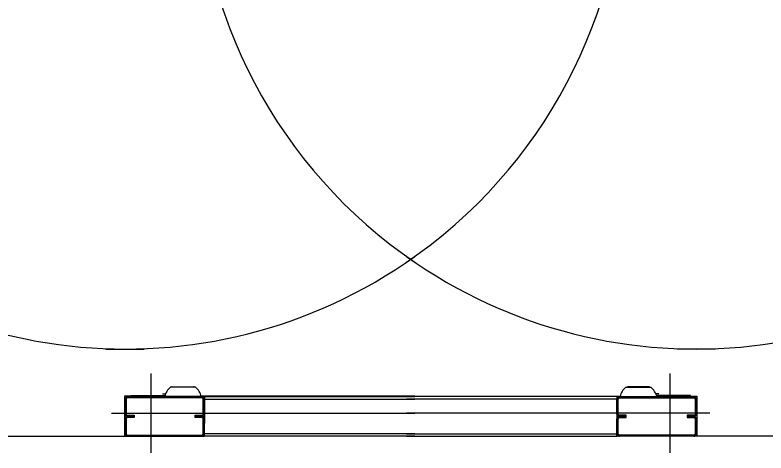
# Model space of a CAD drawing. Extents: x -264205 to -263659, y -1242401 to -1241986.
# Drawn here: x -263873.436 to -263872.537, y -1242241.991 to -1242241.467 of the extents above; entities that cross this region are included whole.
import ezdxf

# ---------------------------------------------------------------- set-up
doc = ezdxf.new("R2010")
doc.units = 0
doc.layers.add('SITUACIA_DSP_2D', color=7, linetype='Continuous')

msp = doc.modelspace()

# ---------------------------------------------------------------- linework, layer by layer
at = {"layer": 'SITUACIA_DSP_2D'}
for p, q in [((-263873.32768, -1242241.86661), (-263873.2818, -1242241.86661)), ((-263872.5978, -1242241.86661), (-263872.64369, -1242241.86661)), ((-263873.27339, -1242241.99106), (-263873.27339, -1242241.89606)), ((-263872.65209, -1242241.99106), (-263872.65209, -1242241.89606)), ((-263873.22048, -1242241.91221), (-263873.25031, -1242241.91221)), ((-263873.24882, -1242241.91202), (-263873.24916, -1242241.91221)), ((-263873.24818, -1242241.91189), (-263873.24882, -1242241.91202)), ((-263873.24818, -1242241.91189), (-263873.22261, -1242241.91189)), ((-263873.22196, -1242241.91202), (-263873.22261, -1242241.91189)), ((-263873.22163, -1242241.91221), (-263873.22196, -1242241.91202)), ((-263872.70501, -1242241.91221), (-263872.67518, -1242241.91221)), ((-263872.70386, -1242241.91221), (-263872.70352, -1242241.91202)), ((-263872.70352, -1242241.91202), (-263872.70288, -1242241.91189)), ((-263872.67731, -1242241.91189), (-263872.70288, -1242241.91189)), ((-263872.67731, -1242241.91189), (-263872.67666, -1242241.91202)), ((-263872.67666, -1242241.91202), (-263872.67633, -1242241.91221)), ((-263873.29762, -1242241.92313), (-263873.30521, -1242241.92313)), ((-263873.30521, -1242241.92313), (-263873.30521, -1242241.97111)), ((-263873.30332, -1242241.92646), (-263873.30474, -1242241.92646)), ((-263873.30474, -1242241.92646), (-263873.30474, -1242241.94451)), ((-263873.30332, -1242241.92646), (-263873.30332, -1242241.94451)), ((-263873.30189, -1242241.92361), (-263873.30189, -1242241.92503)), ((-263873.21259, -1242241.92361), (-263873.30189, -1242241.92361)), ((-263873.21259, -1242241.92503), (-263873.30189, -1242241.92503)), ((-263873.29762, -1242241.92361), (-263873.29762, -1242241.92218)), ((-263873.29762, -1242241.92218), (-263873.29572, -1242241.92218)), ((-263873.29572, -1242241.92361), (-263873.29572, -1242241.92218)), ((-263873.29572, -1242241.92218), (-263873.25691, -1242241.92218)), ((-263873.25985, -1242241.92209), (-263873.25689, -1242241.92209)), ((-263873.25978, -1242241.92028), (-263873.25663, -1242241.92028)), ((-263873.25629, -1242241.92028), (-263873.25663, -1242241.92028)), ((-263873.25663, -1242241.92068), (-263873.25663, -1242241.92028)), ((-263873.25662, -1242241.92114), (-263873.25663, -1242241.92068)), ((-263872.95774, -1242241.92313), (-263873.21364, -1242241.92313)), ((-263873.21259, -1242241.92503), (-263873.21259, -1242241.92361)), ((-263873.20974, -1242241.92646), (-263873.21117, -1242241.92646)), ((-263873.21117, -1242241.94451), (-263873.21117, -1242241.92646)), ((-263873.20974, -1242241.92361), (-263872.95774, -1242241.92361)), ((-263873.20974, -1242241.92361), (-263873.20974, -1242241.92646)), ((-263873.20974, -1242241.92646), (-263872.95774, -1242241.92646)), ((-263873.20974, -1242241.94451), (-263873.20974, -1242241.92646)), ((-263873.20974, -1242241.92646), (-263873.20974, -1242241.95591)), ((-263872.96774, -1242241.92313), (-263872.71185, -1242241.92313)), ((-263872.71574, -1242241.92361), (-263872.96774, -1242241.92361)), ((-263872.71574, -1242241.92646), (-263872.96774, -1242241.92646)), ((-263872.71574, -1242241.92361), (-263872.71574, -1242241.92646)), ((-263872.71574, -1242241.92646), (-263872.71432, -1242241.92646)), ((-263872.71574, -1242241.94451), (-263872.71574, -1242241.92646)), ((-263872.71574, -1242241.92646), (-263872.71574, -1242241.95591)), ((-263872.71432, -1242241.94451), (-263872.71432, -1242241.92646)), ((-263872.71289, -1242241.92503), (-263872.71289, -1242241.92361)), ((-263872.71289, -1242241.92361), (-263872.62359, -1242241.92361)), ((-263872.71289, -1242241.92503), (-263872.62359, -1242241.92503)), ((-263872.66919, -1242241.92028), (-263872.66885, -1242241.92028)), ((-263872.66887, -1242241.92114), (-263872.66886, -1242241.92068)), ((-263872.66886, -1242241.92068), (-263872.66885, -1242241.92028)), ((-263872.66571, -1242241.92028), (-263872.66885, -1242241.92028)), ((-263872.66563, -1242241.92209), (-263872.6686, -1242241.92209)), ((-263872.62977, -1242241.92218), (-263872.66857, -1242241.92218)), ((-263872.62977, -1242241.92361), (-263872.62977, -1242241.92218)), ((-263872.62787, -1242241.92218), (-263872.62977, -1242241.92218)), ((-263872.62787, -1242241.92361), (-263872.62787, -1242241.92218)), ((-263872.62787, -1242241.92313), (-263872.62027, -1242241.92313)), ((-263872.62359, -1242241.92361), (-263872.62359, -1242241.92503)), ((-263872.62217, -1242241.92646), (-263872.62074, -1242241.92646)), ((-263872.62217, -1242241.92646), (-263872.62217, -1242241.94451)), ((-263872.62074, -1242241.92646), (-263872.62074, -1242241.94451)), ((-263872.62027, -1242241.92313), (-263872.62027, -1242241.97111)), ((-263873.32089, -1242241.94356), (-263872.95774, -1242241.94356)), ((-263873.30474, -1242241.94451), (-263873.30332, -1242241.94451)), ((-263872.60459, -1242241.94356), (-263872.96774, -1242241.94356)), ((-263872.62074, -1242241.94451), (-263872.62217, -1242241.94451)), ((-263873.30332, -1242241.95021), (-263873.30474, -1242241.95021)), ((-263873.30474, -1242241.95021), (-263873.30474, -1242241.96826)), ((-263873.30332, -1242241.95021), (-263873.30332, -1242241.96826)), ((-263873.30189, -1242241.94593), (-263873.30189, -1242241.94736)), ((-263873.30189, -1242241.94593), (-263873.29382, -1242241.94593)), ((-263873.30189, -1242241.94736), (-263873.30189, -1242241.94878)), ((-263873.30189, -1242241.94736), (-263873.29382, -1242241.94736)), ((-263873.29382, -1242241.94736), (-263873.30189, -1242241.94736)), ((-263873.29382, -1242241.94878), (-263873.30189, -1242241.94878)), ((-263873.29382, -1242241.94593), (-263873.29382, -1242241.94736)), ((-263873.29382, -1242241.94736), (-263873.29382, -1242241.94878)), ((-263873.22067, -1242241.94736), (-263873.22067, -1242241.94593)), ((-263873.22067, -1242241.94593), (-263873.21259, -1242241.94593)), ((-263873.22067, -1242241.94736), (-263873.21259, -1242241.94736)), ((-263873.21259, -1242241.94736), (-263873.22067, -1242241.94736)), ((-263873.22067, -1242241.94878), (-263873.22067, -1242241.94736)), ((-263873.21259, -1242241.94878), (-263873.22067, -1242241.94878)), ((-263873.21259, -1242241.94736), (-263873.21259, -1242241.94593)), ((-263873.21259, -1242241.94878), (-263873.21259, -1242241.94736)), ((-263873.21117, -1242241.96826), (-263873.21117, -1242241.95021)), ((-263873.20974, -1242241.95021), (-263873.21117, -1242241.95021)), ((-263873.20974, -1242241.96826), (-263873.20974, -1242241.95021)), ((-263872.71574, -1242241.95021), (-263872.71432, -1242241.95021)), ((-263872.71574, -1242241.96826), (-263872.71574, -1242241.95021)), ((-263872.71432, -1242241.96826), (-263872.71432, -1242241.95021)), ((-263872.71289, -1242241.94736), (-263872.71289, -1242241.94593)), ((-263872.70482, -1242241.94593), (-263872.71289, -1242241.94593)), ((-263872.70482, -1242241.94736), (-263872.71289, -1242241.94736)), ((-263872.71289, -1242241.94878), (-263872.71289, -1242241.94736)), ((-263872.71289, -1242241.94736), (-263872.70482, -1242241.94736)), ((-263872.71289, -1242241.94878), (-263872.70482, -1242241.94878)), ((-263872.70482, -1242241.94736), (-263872.70482, -1242241.94593)), ((-263872.70482, -1242241.94878), (-263872.70482, -1242241.94736)), ((-263872.63167, -1242241.94593), (-263872.63167, -1242241.94736)), ((-263872.62359, -1242241.94593), (-263872.63167, -1242241.94593)), ((-263872.63167, -1242241.94736), (-263872.63167, -1242241.94878)), ((-263872.62359, -1242241.94736), (-263872.63167, -1242241.94736)), ((-263872.63167, -1242241.94736), (-263872.62359, -1242241.94736)), ((-263872.63167, -1242241.94878), (-263872.62359, -1242241.94878)), ((-263872.62359, -1242241.94593), (-263872.62359, -1242241.94736)), ((-263872.62359, -1242241.94736), (-263872.62359, -1242241.94878)), ((-263872.62217, -1242241.95021), (-263872.62074, -1242241.95021)), ((-263872.62217, -1242241.95021), (-263872.62217, -1242241.96826)), ((-263872.62074, -1242241.95021), (-263872.62074, -1242241.96826)), ((-263873.20974, -1242241.96826), (-263873.20974, -1242241.96161)), ((-263872.71574, -1242241.96826), (-263872.71574, -1242241.96161)), ((-263873.81937, -1242241.97111), (-263873.30521, -1242241.97111)), ((-263873.30521, -1242241.97111), (-263873.30189, -1242241.97111)), ((-263873.30474, -1242241.96826), (-263873.30332, -1242241.96826)), ((-263873.30189, -1242241.96968), (-263873.30189, -1242241.97111)), ((-263873.30189, -1242241.96968), (-263873.21259, -1242241.96968)), ((-263873.30189, -1242241.97111), (-263873.21259, -1242241.97111)), ((-263873.21259, -1242241.97111), (-263873.21259, -1242241.96968)), ((-263873.21259, -1242241.97111), (-263873.20974, -1242241.97111)), ((-263873.21117, -1242241.96826), (-263873.20974, -1242241.96826)), ((-263872.95774, -1242241.96826), (-263873.20974, -1242241.96826)), ((-263873.20974, -1242241.97111), (-263873.20974, -1242241.96826)), ((-263872.95774, -1242241.97111), (-263873.20974, -1242241.97111)), ((-263872.96774, -1242241.96826), (-263872.71574, -1242241.96826)), ((-263872.96774, -1242241.97111), (-263872.71574, -1242241.97111)), ((-263872.71574, -1242241.97111), (-263872.71574, -1242241.96826)), ((-263872.71432, -1242241.96826), (-263872.71574, -1242241.96826)), ((-263872.71289, -1242241.97111), (-263872.71574, -1242241.97111)), ((-263872.71289, -1242241.97111), (-263872.71289, -1242241.96968)), ((-263872.62359, -1242241.96968), (-263872.71289, -1242241.96968)), ((-263872.62359, -1242241.97111), (-263872.71289, -1242241.97111)), ((-263872.62359, -1242241.96968), (-263872.62359, -1242241.97111)), ((-263872.62027, -1242241.97111), (-263872.62359, -1242241.97111)), ((-263872.62074, -1242241.96826), (-263872.62217, -1242241.96826)), ((-263872.10611, -1242241.97111), (-263872.62027, -1242241.97111))]:
    msp.add_line(p, q, dxfattribs=at)
for centre, radius, start, end in [((-263873.30474, -1242241.26811), 0.5985, 54.56502, 305.43498), ((-263872.62074, -1242241.26811), 0.5985, 234.56502, 125.43498), ((-263872.62074, -1242241.26811), 0.5985, 124.26896, 235.73104), ((-263873.30474, -1242241.26811), 0.5985, 304.26896, 55.73104), ((-263873.23858, -1242241.92715), 0.019, 128.12879, 169.24413), ((-263873.23221, -1242241.92715), 0.019, 10.75587, 51.87121), ((-263872.69328, -1242241.92715), 0.019, 128.12879, 169.24413), ((-263872.68691, -1242241.92715), 0.019, 10.75587, 51.87121), ((-263873.30189, -1242241.92646), 0.00285, 90, 180), ((-263873.30189, -1242241.92646), 0.00143, 90, 180), ((-263873.25976, -1242241.92209), 0.000095, 180, 270), ((-263873.21259, -1242241.92646), 0.00285, 0, 90), ((-263873.21259, -1242241.92646), 0.00143, 0, 90), ((-263872.71289, -1242241.92646), 0.00285, 90, 180), ((-263872.71289, -1242241.92646), 0.00143, 90, 180), ((-263872.66572, -1242241.92209), 0.000095, 270, 0), ((-263872.62359, -1242241.92646), 0.00285, 0, 90), ((-263872.62359, -1242241.92646), 0.00143, 0, 90), ((-263873.30189, -1242241.94451), 0.00285, 180, 270), ((-263873.30189, -1242241.94451), 0.00143, 180, 270), ((-263873.21259, -1242241.94451), 0.00143, 270, 0), ((-263873.21259, -1242241.94451), 0.00285, 270, 0), ((-263872.71289, -1242241.94451), 0.00285, 180, 270), ((-263872.71289, -1242241.94451), 0.00143, 180, 270), ((-263872.62359, -1242241.94451), 0.00143, 270, 0), ((-263872.62359, -1242241.94451), 0.00285, 270, 0), ((-263873.30189, -1242241.95021), 0.00285, 90, 180), ((-263873.30189, -1242241.95021), 0.00143, 90, 180), ((-263873.21259, -1242241.95021), 0.00285, 0, 90), ((-263873.21259, -1242241.95021), 0.00143, 0, 90), ((-263872.71289, -1242241.95021), 0.00285, 90, 180), ((-263872.71289, -1242241.95021), 0.00143, 90, 180), ((-263872.62359, -1242241.95021), 0.00285, 0, 90), ((-263872.62359, -1242241.95021), 0.00143, 0, 90), ((-263873.30189, -1242241.96826), 0.00285, 180, 270), ((-263873.30189, -1242241.96826), 0.00143, 180, 270), ((-263873.21259, -1242241.96826), 0.00143, 270, 0), ((-263873.21259, -1242241.96826), 0.00285, 270, 0), ((-263872.71289, -1242241.96826), 0.00285, 180, 270), ((-263872.71289, -1242241.96826), 0.00143, 180, 270), ((-263872.62359, -1242241.96826), 0.00285, 270, 0), ((-263872.62359, -1242241.96826), 0.00143, 270, 0)]:
    msp.add_arc(centre, radius, start, end, dxfattribs=at)

doc.saveas('drawing.dxf')
